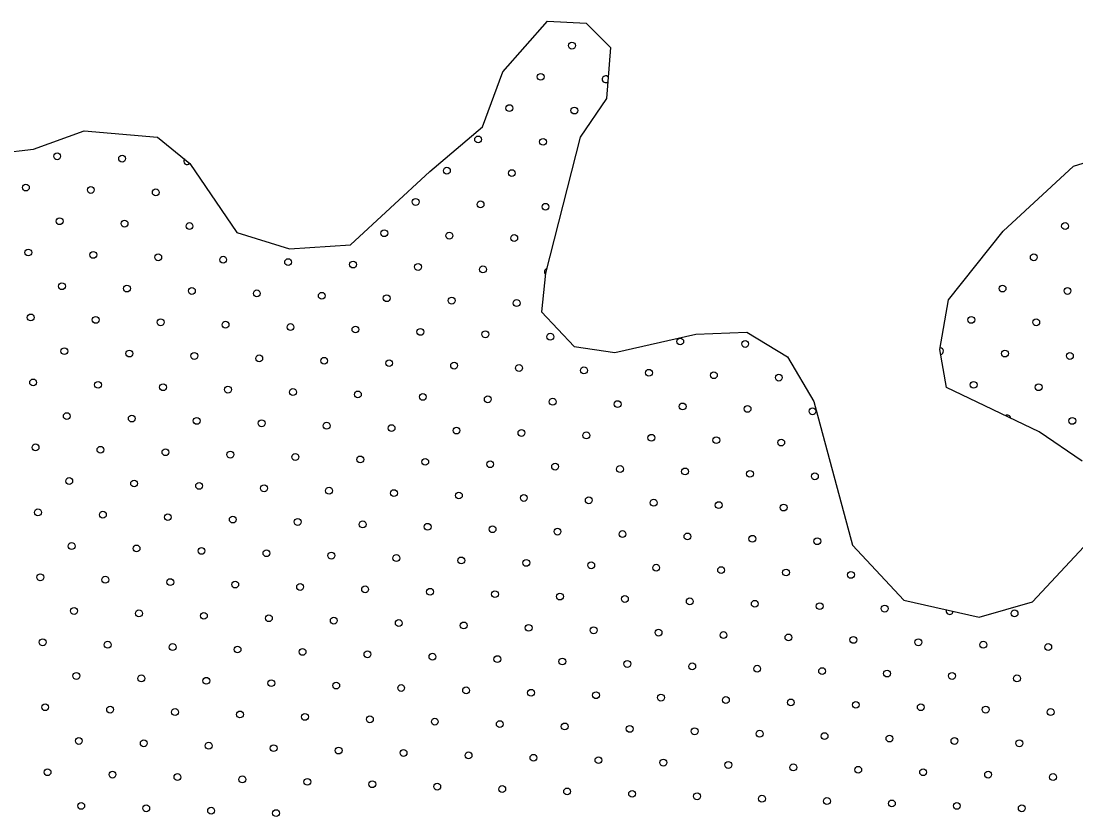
# Model space of a CAD drawing. Extents: x 1612280 to 1883141, y 560852 to 780851.
# Drawn here: x 1790951 to 1794225, y 653503 to 655957 of the extents above; entities that cross this region are included whole.
import ezdxf

# ---------------------------------------------------------------- set-up
doc = ezdxf.new("R2010")
doc.units = 0
doc.layers.add('DESIGN - SCRATCH - User 1', color=7, linetype='Continuous')
doc.layers.add('DESIGN - TRAFFIC CONTROL PERMANENT - Pavement Marking Text', color=7, linetype='Continuous')

msp = doc.modelspace()

# ---------------------------------------------------------------- linework, layer by layer
at = {"layer": 'DESIGN - SCRATCH - User 1'}
for points in [[(1790882.4, 655547), (1790989.7, 655559.6), (1791147.4, 655616.4), (1791374.5, 655597.5), (1791475.4, 655515.4), (1791620.5, 655300.8), (1791784.5, 655250.3), (1791973.8, 655263), (1792219.8, 655490.2), (1792383.8, 655629.1), (1792446.9, 655799.5), (1792585.7, 655957.3), (1792705.5, 655951), (1792781.2, 655875.2), (1792768.6, 655717.4), (1792686.6, 655597.5), (1792579.3, 655174.6), (1792566.7, 655054.6), (1792667.7, 654947.3), (1792793.8, 654928.4), (1793046.2, 654985.2), (1793203.9, 654991.5), (1793330, 654915.8), (1793412, 654776.9)], [(1790882.4, 655547), (1790989.7, 655559.6), (1791147.4, 655616.4), (1791374.5, 655597.5), (1791475.4, 655515.4), (1791620.5, 655300.8), (1791784.5, 655250.3), (1791973.8, 655263), (1792219.8, 655490.2), (1792383.8, 655629.1), (1792446.9, 655799.5), (1792585.7, 655957.3), (1792705.5, 655951), (1792781.2, 655875.2), (1792768.6, 655717.4), (1792686.6, 655597.5), (1792579.3, 655174.6), (1792566.7, 655054.6), (1792667.7, 654947.3), (1792793.8, 654928.4), (1793046.2, 654985.2), (1793203.9, 654991.5), (1793330, 654915.8), (1793412, 654776.9)], [(1790882.4, 655547), (1790989.7, 655559.6), (1791147.4, 655616.4), (1791374.5, 655597.5), (1791475.4, 655515.4), (1791620.5, 655300.8), (1791784.5, 655250.3), (1791973.8, 655263), (1792219.8, 655490.2), (1792383.8, 655629.1), (1792446.9, 655799.5), (1792585.7, 655957.3), (1792705.5, 655951), (1792781.2, 655875.2), (1792768.6, 655717.4), (1792686.6, 655597.5), (1792579.3, 655174.6), (1792566.7, 655054.6), (1792667.7, 654947.3), (1792793.8, 654928.4), (1793046.2, 654985.2), (1793203.9, 654991.5), (1793330, 654915.8), (1793412, 654776.9)], [(1790882.4, 655547), (1790989.7, 655559.6), (1791147.4, 655616.4), (1791374.5, 655597.5), (1791475.4, 655515.4), (1791620.5, 655300.8), (1791784.5, 655250.3), (1791973.8, 655263), (1792219.8, 655490.2), (1792383.8, 655629.1), (1792446.9, 655799.5), (1792585.7, 655957.3), (1792705.5, 655951), (1792781.2, 655875.2), (1792768.6, 655717.4), (1792686.6, 655597.5), (1792579.3, 655174.6), (1792566.7, 655054.6), (1792667.7, 654947.3), (1792793.8, 654928.4), (1793046.2, 654985.2), (1793203.9, 654991.5), (1793330, 654915.8), (1793412, 654776.9)], [(1794244.6, 654591.8), (1794111.6, 654682.3), (1793824.3, 654820.7), (1793803.1, 654937.8), (1793829.7, 655092.2), (1793999.9, 655305.1), (1794218, 655507.4), (1794409.5, 655566)], [(1794244.6, 654591.8), (1794111.6, 654682.3), (1793824.3, 654820.7), (1793803.1, 654937.8), (1793829.7, 655092.2), (1793999.9, 655305.1), (1794218, 655507.4), (1794409.5, 655566)], [(1794244.6, 654591.8), (1794111.6, 654682.3), (1793824.3, 654820.7), (1793803.1, 654937.8), (1793829.7, 655092.2), (1793999.9, 655305.1), (1794218, 655507.4), (1794409.5, 655566)], [(1794244.6, 654591.8), (1794111.6, 654682.3), (1793824.3, 654820.7), (1793803.1, 654937.8), (1793829.7, 655092.2), (1793999.9, 655305.1), (1794218, 655507.4), (1794409.5, 655566)], [(1793412, 654776.9), (1793531.7, 654331), (1793691.3, 654160.6), (1793925.4, 654107.4), (1794090.3, 654155.3), (1794249.9, 654325.6)], [(1793412, 654776.9), (1793531.7, 654331), (1793691.3, 654160.6), (1793925.4, 654107.4), (1794090.3, 654155.3), (1794249.9, 654325.6)], [(1793412, 654776.9), (1793531.7, 654331), (1793691.3, 654160.6), (1793925.4, 654107.4), (1794090.3, 654155.3), (1794249.9, 654325.6)], [(1793412, 654776.9), (1793531.7, 654331), (1793691.3, 654160.6), (1793925.4, 654107.4), (1794090.3, 654155.3), (1794249.9, 654325.6)]]:
    msp.add_lwpolyline(points, dxfattribs=at)
at = {"layer": 'DESIGN - TRAFFIC CONTROL PERMANENT - Pavement Marking Text'}
for centre in [(1792661.1, 655881.3), (1792661.1, 655881.3), (1792564.1, 655784.3), (1792564.1, 655784.3), (1792467, 655687.2), (1792467, 655687.2), (1792668.6, 655679.7), (1792668.6, 655679.7), (1792369.9, 655590.1), (1792369.9, 655590.1), (1792571.5, 655582.6), (1792571.5, 655582.6), (1791063.2, 655537.8), (1791063.2, 655537.8), (1791264.8, 655530.4), (1791264.8, 655530.4), (1792272.9, 655493), (1792272.9, 655493), (1792474.5, 655485.6), (1792474.5, 655485.6), (1790966.1, 655440.8), (1790966.1, 655440.8), (1791167.7, 655433.3), (1791167.7, 655433.3), (1791369.3, 655425.8), (1791369.3, 655425.8), (1792175.8, 655396), (1792175.8, 655396), (1792377.4, 655388.5), (1792377.4, 655388.5), (1792579, 655381), (1792579, 655381), (1791070.7, 655336.2), (1791070.7, 655336.2), (1791272.3, 655328.8), (1791272.3, 655328.8), (1791473.9, 655321.3), (1791473.9, 655321.3), (1794191.9, 655321.3), (1794191.9, 655321.3), (1792078.7, 655298.9), (1792078.7, 655298.9), (1792280.3, 655291.4), (1792280.3, 655291.4), (1792481.9, 655284), (1792481.9, 655284), (1790973.6, 655239.2), (1790973.6, 655239.2), (1791175.2, 655231.7), (1791175.2, 655231.7), (1791376.8, 655224.2), (1791376.8, 655224.2), (1791578.4, 655216.8), (1791578.4, 655216.8), (1794094.8, 655224.2), (1794094.8, 655224.2), (1791780, 655209.3), (1791780, 655209.3), (1791981.6, 655201.8), (1791981.6, 655201.8), (1792183.3, 655194.4), (1792183.3, 655194.4), (1792384.9, 655186.9), (1792384.9, 655186.9), (1791078.1, 655134.6), (1791078.1, 655134.6), (1791279.7, 655127.2), (1791279.7, 655127.2), (1791481.4, 655119.7), (1791481.4, 655119.7), (1791683, 655112.2), (1791683, 655112.2), (1793997.7, 655127.2), (1793997.7, 655127.2), (1794199.4, 655119.7), (1794199.4, 655119.7), (1791884.6, 655104.8), (1791884.6, 655104.8), (1792086.2, 655097.3), (1792086.2, 655097.3), (1792287.8, 655089.8), (1792287.8, 655089.8), (1792489.4, 655082.4), (1792489.4, 655082.4), (1790981.1, 655037.6), (1790981.1, 655037.6), (1791182.7, 655030.1), (1791182.7, 655030.1), (1791384.3, 655022.6), (1791384.3, 655022.6), (1791585.9, 655015.1), (1791585.9, 655015.1), (1793900.7, 655030.1), (1793900.7, 655030.1), (1794102.3, 655022.6), (1794102.3, 655022.6), (1791787.5, 655007.7), (1791787.5, 655007.7), (1791989.1, 655000.2), (1791989.1, 655000.2), (1792190.7, 654992.7), (1792190.7, 654992.7), (1792392.3, 654985.3), (1792392.3, 654985.3), (1792593.9, 654977.8), (1792593.9, 654977.8), (1792997.2, 654962.9), (1792997.2, 654962.9), (1793198.8, 654955.4), (1793198.8, 654955.4), (1791085.6, 654933), (1791085.6, 654933), (1791287.2, 654925.5), (1791287.2, 654925.5), (1791488.8, 654918.1), (1791488.8, 654918.1), (1794005.2, 654925.5), (1794005.2, 654925.5), (1794206.8, 654918.1), (1794206.8, 654918.1), (1791690.4, 654910.6), (1791690.4, 654910.6), (1791892, 654903.1), (1791892, 654903.1), (1792093.7, 654895.7), (1792093.7, 654895.7), (1792295.3, 654888.2), (1792295.3, 654888.2), (1792496.9, 654880.7), (1792496.9, 654880.7), (1792698.5, 654873.3), (1792698.5, 654873.3), (1792900.1, 654865.8), (1792900.1, 654865.8), (1793101.7, 654858.3), (1793101.7, 654858.3), (1793303.3, 654850.9), (1793303.3, 654850.9), (1790988.5, 654835.9), (1790988.5, 654835.9), (1791190.1, 654828.5), (1791190.1, 654828.5), (1791391.8, 654821), (1791391.8, 654821), (1793908.1, 654828.5), (1793908.1, 654828.5), (1794109.8, 654821), (1794109.8, 654821), (1791593.4, 654813.5), (1791593.4, 654813.5), (1791795, 654806.1), (1791795, 654806.1), (1791996.6, 654798.6), (1791996.6, 654798.6), (1792198.2, 654791.1), (1792198.2, 654791.1), (1792399.8, 654783.7), (1792399.8, 654783.7), (1792601.4, 654776.2), (1792601.4, 654776.2), (1792803, 654768.7), (1792803, 654768.7), (1793004.6, 654761.3), (1793004.6, 654761.3), (1793206.2, 654753.8), (1793206.2, 654753.8), (1791093.1, 654731.4), (1791093.1, 654731.4), (1791294.7, 654723.9), (1791294.7, 654723.9), (1793407.9, 654746.3), (1793407.9, 654746.3), (1791496.3, 654716.5), (1791496.3, 654716.5), (1791697.9, 654709), (1791697.9, 654709), (1791899.5, 654701.5), (1791899.5, 654701.5), (1792101.1, 654694.1), (1792101.1, 654694.1), (1792302.7, 654686.6), (1792302.7, 654686.6), (1794214.3, 654716.5), (1794214.3, 654716.5), (1792504.3, 654679.1), (1792504.3, 654679.1), (1792706, 654671.7), (1792706, 654671.7), (1792907.6, 654664.2), (1792907.6, 654664.2), (1793109.2, 654656.7), (1793109.2, 654656.7), (1790996, 654634.3), (1790996, 654634.3), (1791197.6, 654626.9), (1791197.6, 654626.9), (1793310.8, 654649.3), (1793310.8, 654649.3), (1791399.2, 654619.4), (1791399.2, 654619.4), (1791600.8, 654611.9), (1791600.8, 654611.9), (1791802.4, 654604.5), (1791802.4, 654604.5), (1792004, 654597), (1792004, 654597), (1792205.7, 654589.5), (1792205.7, 654589.5), (1792407.3, 654582.1), (1792407.3, 654582.1), (1792608.9, 654574.6), (1792608.9, 654574.6), (1792810.5, 654567.1), (1792810.5, 654567.1), (1793012.1, 654559.7), (1793012.1, 654559.7), (1791100.5, 654529.8), (1791100.5, 654529.8), (1791302.1, 654522.3), (1791302.1, 654522.3), (1793213.7, 654552.2), (1793213.7, 654552.2), (1793415.3, 654544.7), (1793415.3, 654544.7), (1791503.8, 654514.9), (1791503.8, 654514.9), (1791705.4, 654507.4), (1791705.4, 654507.4), (1791907, 654499.9), (1791907, 654499.9), (1792108.6, 654492.5), (1792108.6, 654492.5), (1792310.2, 654485), (1792310.2, 654485), (1792511.8, 654477.5), (1792511.8, 654477.5), (1792713.4, 654470.1), (1792713.4, 654470.1), (1792915, 654462.6), (1792915, 654462.6), (1791003.5, 654432.7), (1791003.5, 654432.7), (1791205.1, 654425.3), (1791205.1, 654425.3), (1793116.6, 654455.1), (1793116.6, 654455.1), (1793318.2, 654447.7), (1793318.2, 654447.7), (1791406.7, 654417.8), (1791406.7, 654417.8), (1791608.3, 654410.3), (1791608.3, 654410.3), (1791809.9, 654402.9), (1791809.9, 654402.9), (1792011.5, 654395.4), (1792011.5, 654395.4), (1792213.1, 654387.9), (1792213.1, 654387.9), (1792414.7, 654380.4), (1792414.7, 654380.4), (1792616.3, 654373), (1792616.3, 654373), (1792818, 654365.5), (1792818, 654365.5), (1791108, 654328.2), (1791108, 654328.2), (1793019.6, 654358), (1793019.6, 654358), (1793221.2, 654350.6), (1793221.2, 654350.6), (1793422.8, 654343.1), (1793422.8, 654343.1), (1791309.6, 654320.7), (1791309.6, 654320.7), (1791511.2, 654313.2), (1791511.2, 654313.2), (1791712.8, 654305.8), (1791712.8, 654305.8), (1791914.4, 654298.3), (1791914.4, 654298.3), (1792116.1, 654290.8), (1792116.1, 654290.8), (1792317.7, 654283.4), (1792317.7, 654283.4), (1792519.3, 654275.9), (1792519.3, 654275.9), (1792720.9, 654268.4), (1792720.9, 654268.4), (1792922.5, 654261), (1792922.5, 654261), (1791010.9, 654231.1), (1791010.9, 654231.1), (1793124.1, 654253.5), (1793124.1, 654253.5), (1793325.7, 654246), (1793325.7, 654246), (1793527.3, 654238.6), (1793527.3, 654238.6), (1791212.5, 654223.6), (1791212.5, 654223.6), (1791414.2, 654216.2), (1791414.2, 654216.2), (1791615.8, 654208.7), (1791615.8, 654208.7), (1791817.4, 654201.2), (1791817.4, 654201.2), (1792019, 654193.8), (1792019, 654193.8), (1792220.6, 654186.3), (1792220.6, 654186.3), (1792422.2, 654178.8), (1792422.2, 654178.8), (1792623.8, 654171.4), (1792623.8, 654171.4), (1792825.4, 654163.9), (1792825.4, 654163.9), (1793027, 654156.4), (1793027, 654156.4), (1793228.6, 654149), (1793228.6, 654149), (1793430.3, 654141.5), (1793430.3, 654141.5), (1793631.9, 654134), (1793631.9, 654134), (1791115.5, 654126.6), (1791115.5, 654126.6), (1791317.1, 654119.1), (1791317.1, 654119.1), (1791518.7, 654111.6), (1791518.7, 654111.6), (1791720.3, 654104.2), (1791720.3, 654104.2), (1791921.9, 654096.7), (1791921.9, 654096.7), (1794035.1, 654119.1), (1794035.1, 654119.1), (1792123.5, 654089.2), (1792123.5, 654089.2), (1792325.1, 654081.8), (1792325.1, 654081.8), (1792526.7, 654074.3), (1792526.7, 654074.3), (1792728.4, 654066.8), (1792728.4, 654066.8), (1792930, 654059.4), (1792930, 654059.4), (1793131.6, 654051.9), (1793131.6, 654051.9), (1793333.2, 654044.4), (1793333.2, 654044.4), (1793534.8, 654037), (1793534.8, 654037), (1791018.4, 654029.5), (1791018.4, 654029.5), (1791220, 654022), (1791220, 654022), (1791421.6, 654014.6), (1791421.6, 654014.6), (1791623.2, 654007.1), (1791623.2, 654007.1), (1791824.8, 653999.6), (1791824.8, 653999.6), (1793736.4, 654029.5), (1793736.4, 654029.5), (1793938, 654022), (1793938, 654022), (1794139.6, 654014.6), (1794139.6, 654014.6), (1792026.4, 653992.2), (1792026.4, 653992.2), (1792228.1, 653984.7), (1792228.1, 653984.7), (1792429.7, 653977.2), (1792429.7, 653977.2), (1792631.3, 653969.8), (1792631.3, 653969.8), (1792832.9, 653962.3), (1792832.9, 653962.3), (1793034.5, 653954.8), (1793034.5, 653954.8), (1793236.1, 653947.4), (1793236.1, 653947.4), (1793437.7, 653939.9), (1793437.7, 653939.9), (1791122.9, 653925), (1791122.9, 653925), (1791324.5, 653917.5), (1791324.5, 653917.5), (1791526.2, 653910), (1791526.2, 653910), (1791727.8, 653902.6), (1791727.8, 653902.6), (1793639.3, 653932.4), (1793639.3, 653932.4), (1793840.9, 653925), (1793840.9, 653925), (1794042.6, 653917.5), (1794042.6, 653917.5), (1791929.4, 653895.1), (1791929.4, 653895.1), (1792131, 653887.6), (1792131, 653887.6), (1792332.6, 653880.2), (1792332.6, 653880.2), (1792534.2, 653872.7), (1792534.2, 653872.7), (1792735.8, 653865.2), (1792735.8, 653865.2), (1792937.4, 653857.8), (1792937.4, 653857.8), (1793139, 653850.3), (1793139, 653850.3), (1793340.6, 653842.8), (1793340.6, 653842.8), (1793542.3, 653835.4), (1793542.3, 653835.4), (1791025.9, 653827.9), (1791025.9, 653827.9), (1791227.5, 653820.4), (1791227.5, 653820.4), (1791429.1, 653813), (1791429.1, 653813), (1791630.7, 653805.5), (1791630.7, 653805.5), (1793743.9, 653827.9), (1793743.9, 653827.9), (1793945.5, 653820.4), (1793945.5, 653820.4), (1794147.1, 653813), (1794147.1, 653813), (1791832.3, 653798), (1791832.3, 653798), (1792033.9, 653790.6), (1792033.9, 653790.6), (1792235.5, 653783.1), (1792235.5, 653783.1), (1792437.1, 653775.6), (1792437.1, 653775.6), (1792638.7, 653768.2), (1792638.7, 653768.2), (1792840.4, 653760.7), (1792840.4, 653760.7), (1793042, 653753.2), (1793042, 653753.2), (1793243.6, 653745.8), (1793243.6, 653745.8), (1793445.2, 653738.3), (1793445.2, 653738.3), (1791130.4, 653723.3), (1791130.4, 653723.3), (1791332, 653715.9), (1791332, 653715.9), (1791533.6, 653708.4), (1791533.6, 653708.4), (1793646.8, 653730.8), (1793646.8, 653730.8), (1793848.4, 653723.3), (1793848.4, 653723.3), (1794050, 653715.9), (1794050, 653715.9), (1791735.2, 653700.9), (1791735.2, 653700.9), (1791936.8, 653693.5), (1791936.8, 653693.5), (1792138.5, 653686), (1792138.5, 653686), (1792340.1, 653678.5), (1792340.1, 653678.5), (1792541.7, 653671.1), (1792541.7, 653671.1), (1792743.3, 653663.6), (1792743.3, 653663.6), (1792944.9, 653656.1), (1792944.9, 653656.1), (1793146.5, 653648.7), (1793146.5, 653648.7), (1793348.1, 653641.2), (1793348.1, 653641.2), (1791033.3, 653626.3), (1791033.3, 653626.3), (1791234.9, 653618.8), (1791234.9, 653618.8), (1791436.6, 653611.3), (1791436.6, 653611.3), (1793549.7, 653633.7), (1793549.7, 653633.7), (1793751.3, 653626.3), (1793751.3, 653626.3), (1793952.9, 653618.8), (1793952.9, 653618.8), (1794154.6, 653611.3), (1794154.6, 653611.3), (1791638.2, 653603.9), (1791638.2, 653603.9), (1791839.8, 653596.4), (1791839.8, 653596.4), (1792041.4, 653588.9), (1792041.4, 653588.9), (1792243, 653581.5), (1792243, 653581.5), (1792444.6, 653574), (1792444.6, 653574), (1792646.2, 653566.5), (1792646.2, 653566.5), (1792847.8, 653559.1), (1792847.8, 653559.1), (1793049.4, 653551.6), (1793049.4, 653551.6), (1793251, 653544.1), (1793251, 653544.1), (1791137.9, 653521.7), (1791137.9, 653521.7), (1791339.5, 653514.3), (1791339.5, 653514.3), (1793452.7, 653536.7), (1793452.7, 653536.7), (1793654.3, 653529.2), (1793654.3, 653529.2), (1793855.9, 653521.7), (1793855.9, 653521.7), (1794057.5, 653514.3), (1794057.5, 653514.3), (1791541.1, 653506.8), (1791541.1, 653506.8), (1791742.7, 653499.3), (1791742.7, 653499.3)]:
    msp.add_circle(centre, 10.6, dxfattribs=at)
for centre, start, end in [((1792765.7, 655776.8), 39.2065, 311.6516), ((1791466.4, 655522.9), 141.5682, 320.2075), ((1792586.5, 655179.4), 108.5958, 225.402), ((1793803.6, 654933), 282.0821, 87.571), ((1794012.7, 654723.9), 5.2923, 123.2588), ((1793833.5, 654126.6), 158.0785, 356.2964)]:
    msp.add_arc(centre, 10.6, start, end, dxfattribs=at)

doc.saveas('drawing.dxf')
